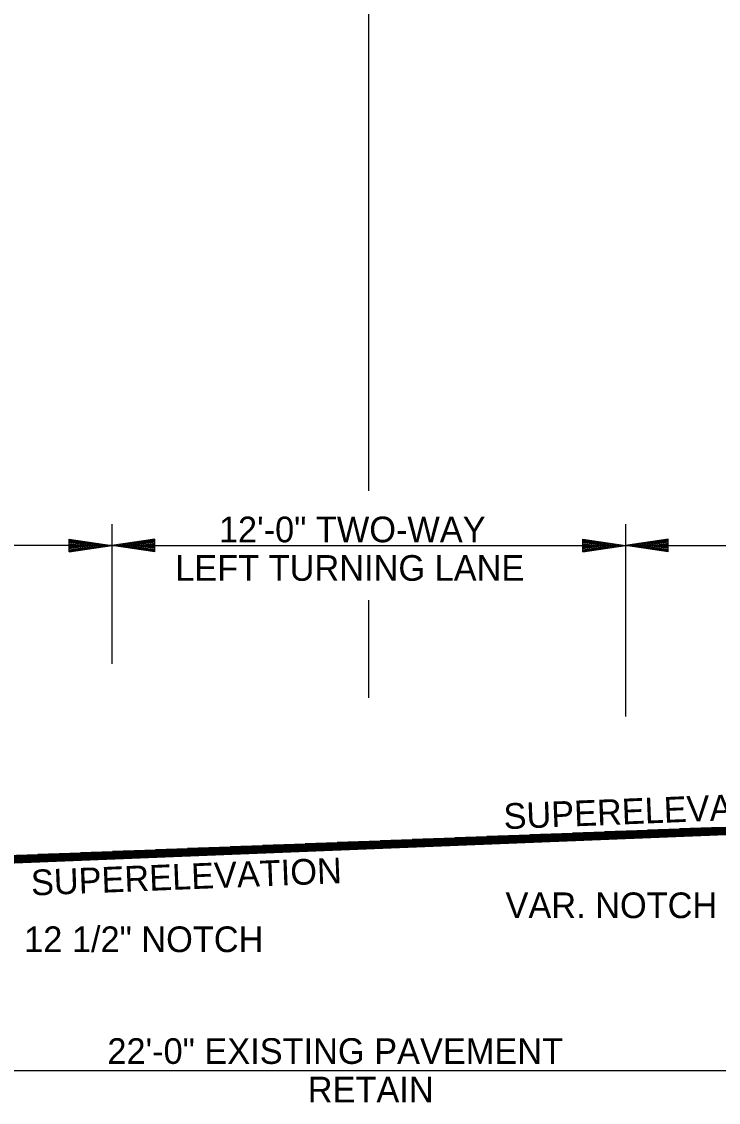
# Model space of a CAD drawing. Extents: x 2263886 to 2266026, y -3122850 to -3121850.
# Drawn here: x 2265593.64 to 2265609.92, y -3122512.24 to -3122486.97 of the extents above; entities that cross this region are included whole.
import ezdxf

# ---------------------------------------------------------------- set-up
doc = ezdxf.new("R2010")
doc.units = 0
doc.layers.add('R_Border Prem', color=7, linetype='Continuous')

msp = doc.modelspace()

# ---------------------------------------------------------------- linework, layer by layer
at = {"layer": 'R_Border Prem'}
for p, q in [((2265601.75, -3122497.937), (2265601.75, -3122485.06)), ((2265595.75, -3122498.717), (2265595.75, -3122501.982)), ((2265607.75, -3122498.717), (2265607.75, -3122503.217)), ((2265595.75, -3122499.217), (2265583.75, -3122499.217)), ((2265594.75, -3122499.067), (2265595.75, -3122499.217)), ((2265594.75, -3122499.367), (2265594.75, -3122499.067)), ((2265594.75, -3122499.092), (2265595.583, -3122499.217)), ((2265594.75, -3122499.117), (2265595.411, -3122499.217)), ((2265594.75, -3122499.142), (2265595.244, -3122499.217)), ((2265594.75, -3122499.168), (2265595.075, -3122499.217)), ((2265594.75, -3122499.193), (2265594.908, -3122499.217)), ((2265594.75, -3122499.367), (2265595.75, -3122499.217)), ((2265594.75, -3122499.265), (2265595.075, -3122499.217)), ((2265594.75, -3122499.316), (2265595.411, -3122499.217)), ((2265594.75, -3122499.342), (2265595.583, -3122499.217)), ((2265594.75, -3122499.291), (2265595.244, -3122499.217)), ((2265594.75, -3122499.24), (2265594.908, -3122499.217)), ((2265596.75, -3122499.067), (2265595.75, -3122499.217)), ((2265595.75, -3122499.217), (2265607.75, -3122499.217)), ((2265596.75, -3122499.367), (2265595.75, -3122499.217)), ((2265596.75, -3122499.092), (2265595.917, -3122499.217)), ((2265596.75, -3122499.342), (2265595.917, -3122499.217)), ((2265596.75, -3122499.117), (2265596.089, -3122499.217)), ((2265596.75, -3122499.316), (2265596.089, -3122499.217)), ((2265596.75, -3122499.142), (2265596.255, -3122499.217)), ((2265596.75, -3122499.291), (2265596.255, -3122499.217)), ((2265596.75, -3122499.168), (2265596.425, -3122499.217)), ((2265596.75, -3122499.265), (2265596.425, -3122499.217)), ((2265596.75, -3122499.193), (2265596.592, -3122499.217)), ((2265596.75, -3122499.24), (2265596.592, -3122499.217)), ((2265596.75, -3122499.367), (2265596.75, -3122499.067)), ((2265606.75, -3122499.067), (2265607.75, -3122499.217)), ((2265606.75, -3122499.367), (2265606.75, -3122499.067)), ((2265606.75, -3122499.092), (2265607.583, -3122499.217)), ((2265606.75, -3122499.117), (2265607.411, -3122499.217)), ((2265606.75, -3122499.142), (2265607.244, -3122499.217)), ((2265606.75, -3122499.168), (2265607.075, -3122499.217)), ((2265606.75, -3122499.193), (2265606.908, -3122499.217)), ((2265606.75, -3122499.367), (2265607.75, -3122499.217)), ((2265606.75, -3122499.265), (2265607.075, -3122499.217)), ((2265606.75, -3122499.316), (2265607.411, -3122499.217)), ((2265606.75, -3122499.342), (2265607.583, -3122499.217)), ((2265606.75, -3122499.291), (2265607.244, -3122499.217)), ((2265606.75, -3122499.24), (2265606.908, -3122499.217)), ((2265608.75, -3122499.067), (2265607.75, -3122499.217)), ((2265607.75, -3122499.217), (2265619.75, -3122499.217)), ((2265608.75, -3122499.367), (2265607.75, -3122499.217)), ((2265608.75, -3122499.092), (2265607.917, -3122499.217)), ((2265608.75, -3122499.342), (2265607.917, -3122499.217)), ((2265608.75, -3122499.117), (2265608.089, -3122499.217)), ((2265608.75, -3122499.316), (2265608.089, -3122499.217)), ((2265608.75, -3122499.142), (2265608.255, -3122499.217)), ((2265608.75, -3122499.291), (2265608.255, -3122499.217)), ((2265608.75, -3122499.168), (2265608.425, -3122499.217)), ((2265608.75, -3122499.265), (2265608.425, -3122499.217)), ((2265608.75, -3122499.193), (2265608.592, -3122499.217)), ((2265608.75, -3122499.24), (2265608.592, -3122499.217)), ((2265608.75, -3122499.367), (2265608.75, -3122499.067)), ((2265601.75, -3122502.777), (2265601.75, -3122500.497)), ((2265583.745, -3122506.857), (2265619.716, -3122505.418)), ((2265583.752, -3122507.027), (2265619.723, -3122505.588)), ((2265613.516, -3122505.836), (2265609.263, -3122505.836)), ((2265613.766, -3122505.826), (2265609.513, -3122505.826)), ((2265614.016, -3122505.816), (2265609.763, -3122505.816)), ((2265607.267, -3122506.086), (2265603.014, -3122506.086)), ((2265607.517, -3122506.076), (2265603.264, -3122506.076)), ((2265607.767, -3122506.066), (2265603.514, -3122506.066)), ((2265608.017, -3122506.056), (2265603.764, -3122506.056)), ((2265608.267, -3122506.046), (2265604.014, -3122506.046)), ((2265608.516, -3122506.036), (2265604.264, -3122506.036)), ((2265608.766, -3122506.026), (2265604.514, -3122506.026)), ((2265609.016, -3122506.016), (2265604.764, -3122506.016)), ((2265609.266, -3122506.006), (2265605.014, -3122506.006)), ((2265609.516, -3122505.996), (2265605.264, -3122505.996)), ((2265609.766, -3122505.986), (2265605.514, -3122505.986)), ((2265610.016, -3122505.976), (2265605.764, -3122505.976)), ((2265610.266, -3122505.966), (2265606.014, -3122505.966)), ((2265610.516, -3122505.956), (2265606.263, -3122505.956)), ((2265610.766, -3122505.946), (2265606.513, -3122505.946)), ((2265611.016, -3122505.936), (2265606.763, -3122505.936)), ((2265611.266, -3122505.926), (2265607.013, -3122505.926)), ((2265611.516, -3122505.916), (2265607.263, -3122505.916)), ((2265611.766, -3122505.906), (2265607.513, -3122505.906)), ((2265612.016, -3122505.896), (2265607.763, -3122505.896)), ((2265612.266, -3122505.886), (2265608.013, -3122505.886)), ((2265612.516, -3122505.876), (2265608.263, -3122505.876)), ((2265612.766, -3122505.866), (2265608.513, -3122505.866)), ((2265613.016, -3122505.856), (2265608.763, -3122505.856)), ((2265613.266, -3122505.846), (2265609.013, -3122505.846)), ((2265601.018, -3122506.336), (2265596.765, -3122506.336)), ((2265601.268, -3122506.326), (2265597.015, -3122506.326)), ((2265601.518, -3122506.316), (2265597.265, -3122506.316)), ((2265601.768, -3122506.306), (2265597.515, -3122506.306)), ((2265602.018, -3122506.296), (2265597.765, -3122506.296)), ((2265602.268, -3122506.286), (2265598.015, -3122506.286)), ((2265602.518, -3122506.276), (2265598.265, -3122506.276)), ((2265602.767, -3122506.266), (2265598.515, -3122506.266)), ((2265603.017, -3122506.256), (2265598.765, -3122506.256)), ((2265603.267, -3122506.246), (2265599.015, -3122506.246)), ((2265603.517, -3122506.236), (2265599.265, -3122506.236)), ((2265603.767, -3122506.226), (2265599.515, -3122506.226)), ((2265604.017, -3122506.216), (2265599.765, -3122506.216)), ((2265604.267, -3122506.206), (2265600.015, -3122506.206)), ((2265604.517, -3122506.196), (2265600.265, -3122506.196)), ((2265604.767, -3122506.186), (2265600.514, -3122506.186)), ((2265605.017, -3122506.176), (2265600.764, -3122506.176)), ((2265605.267, -3122506.166), (2265601.014, -3122506.166)), ((2265605.517, -3122506.156), (2265601.264, -3122506.156)), ((2265605.767, -3122506.146), (2265601.514, -3122506.146)), ((2265606.017, -3122506.136), (2265601.764, -3122506.136)), ((2265606.267, -3122506.126), (2265602.014, -3122506.126)), ((2265606.517, -3122506.116), (2265602.264, -3122506.116)), ((2265606.767, -3122506.106), (2265602.514, -3122506.106)), ((2265607.017, -3122506.096), (2265602.764, -3122506.096)), ((2265594.519, -3122506.596), (2265590.266, -3122506.596)), ((2265594.769, -3122506.586), (2265590.516, -3122506.586)), ((2265595.019, -3122506.576), (2265590.766, -3122506.576)), ((2265595.269, -3122506.566), (2265591.016, -3122506.566)), ((2265595.519, -3122506.556), (2265591.266, -3122506.556)), ((2265595.769, -3122506.546), (2265591.516, -3122506.546)), ((2265596.019, -3122506.536), (2265591.766, -3122506.536)), ((2265596.269, -3122506.526), (2265592.016, -3122506.526)), ((2265596.519, -3122506.516), (2265592.266, -3122506.516)), ((2265596.769, -3122506.506), (2265592.516, -3122506.506)), ((2265597.018, -3122506.496), (2265592.766, -3122506.496)), ((2265597.268, -3122506.486), (2265593.016, -3122506.486)), ((2265597.518, -3122506.476), (2265593.266, -3122506.476)), ((2265597.768, -3122506.466), (2265593.516, -3122506.466)), ((2265598.018, -3122506.456), (2265593.766, -3122506.456)), ((2265598.268, -3122506.446), (2265594.016, -3122506.446)), ((2265598.518, -3122506.436), (2265594.266, -3122506.436)), ((2265598.768, -3122506.426), (2265594.515, -3122506.426)), ((2265599.018, -3122506.416), (2265594.765, -3122506.416)), ((2265599.268, -3122506.406), (2265595.015, -3122506.406)), ((2265599.518, -3122506.396), (2265595.265, -3122506.396)), ((2265599.768, -3122506.386), (2265595.515, -3122506.386)), ((2265600.018, -3122506.376), (2265595.765, -3122506.376)), ((2265600.268, -3122506.366), (2265596.015, -3122506.366)), ((2265600.518, -3122506.356), (2265596.265, -3122506.356)), ((2265600.768, -3122506.346), (2265596.515, -3122506.346)), ((2265593.769, -3122506.626), (2265589.516, -3122506.626)), ((2265594.019, -3122506.616), (2265589.766, -3122506.616)), ((2265594.269, -3122506.606), (2265590.016, -3122506.606)), ((2265590.753, -3122511.497), (2265612.746, -3122511.497))]:
    msp.add_line(p, q, dxfattribs=at)

# ---------------------------------------------------------------- texts
for s, p in [('12\'-0" TWO-WAY', (2265598.249, -3122499.143)), ('LEFT TURNING LANE', (2265597.228, -3122500.043)), ('VAR. NOTCH', (2265604.947, -3122507.931)), ('12 1/2" NOTCH', (2265593.698, -3122508.725))]:
    msp.add_text(s, height=0.6, dxfattribs=at).set_placement(p)
for s, rotation, p in [('SUPERELEVATION', 2.291, (2265604.913, -3122505.851)), ('SUPERELEVATION', 2.291, (2265593.869, -3122507.403)), ('22\'-0" EXISTING PAVEMENT', 360, (2265595.643, -3122511.339)), ('RETAIN', 360, (2265600.325, -3122512.239))]:
    msp.add_text(s, height=0.6, rotation=rotation, dxfattribs=at).set_placement(p)

doc.saveas('drawing.dxf')
